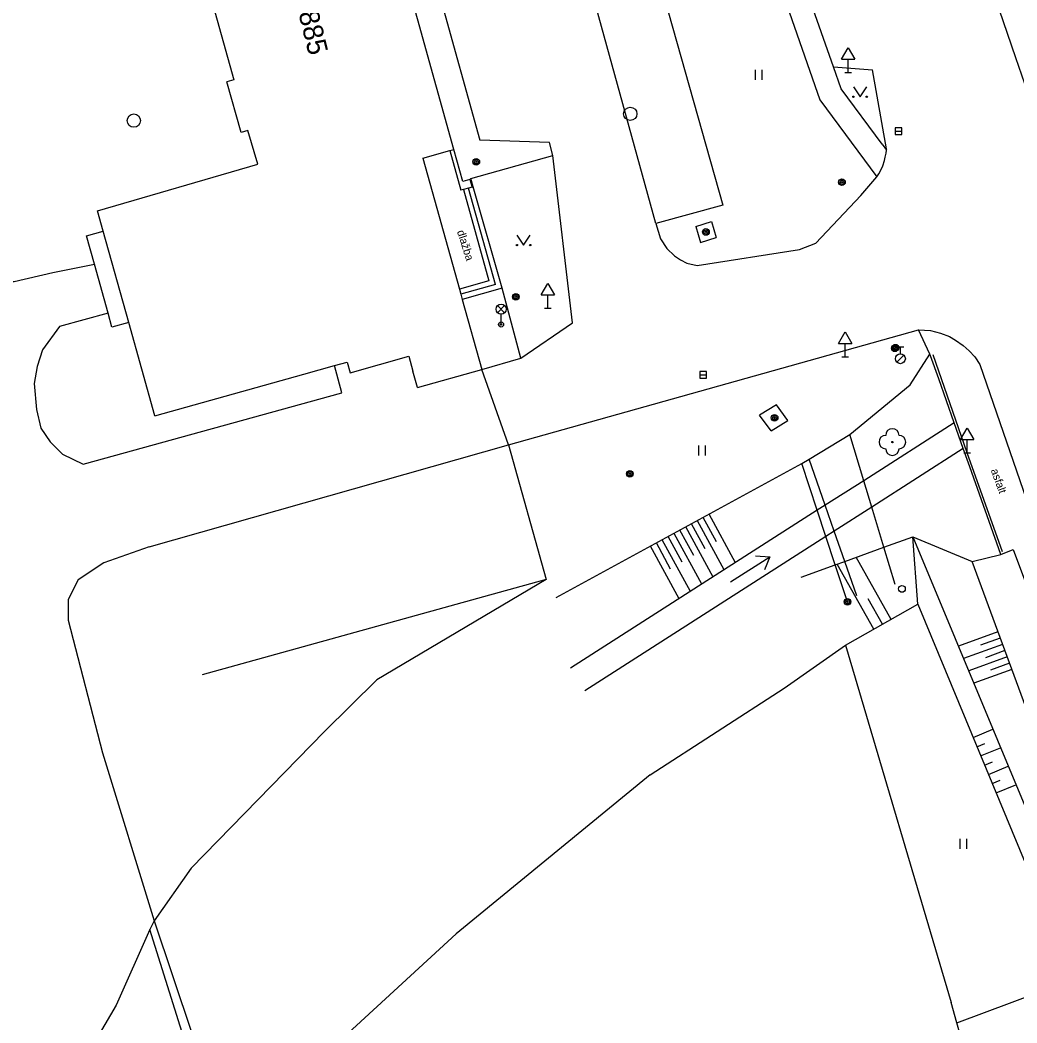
# Model space of a CAD drawing. Extents: x -493753 to -49290, y -1127285 to -112654.
# Drawn here: x -493575.9 to -493501.2, y -1126911.6 to -1126836.4 of the extents above; entities that cross this region are included whole.
import ezdxf

# ---------------------------------------------------------------- set-up
doc = ezdxf.new("R2010")
doc.units = 0
for name, color, linetype in [('Vrstva 10', 7, 'Continuous'), ('Vrstva 11', 7, 'Continuous'), ('Vrstva 14', 7, 'Continuous'), ('Vrstva 15', 7, 'Continuous'), ('Vrstva 22', 7, 'Continuous'), ('Vrstva 25', 7, 'Continuous'), ('Vrstva 27', 7, 'Continuous'), ('Vrstva 28', 7, 'Continuous'), ('Vrstva 31', 7, 'Continuous'), ('Vrstva 33', 7, 'Continuous'), ('Vrstva 34', 7, 'Continuous'), ('Vrstva 36', 7, 'Continuous'), ('Vrstva 40', 7, 'Continuous'), ('Vrstva 43', 7, 'Continuous'), ('Vrstva 45', 7, 'Continuous'), ('Vrstva 5', 7, 'Continuous'), ('Vrstva 7', 7, 'Continuous'), ('Vrstva 8', 7, 'Continuous'), ('Vrstva 9', 7, 'Continuous')]:
    doc.layers.add(name, color=color, linetype=linetype)

msp = doc.modelspace()

# ---------------------------------------------------------------- linework, layer by layer
at = {"layer": 'Vrstva 10'}
for p, q in [((-493528.24, -1126851.63), (-493539.71, -1126810.16)), ((-493514.93, -1126839.88), (-493524.9, -1126811.16)), ((-493501.25, -1126839.2), (-493505.92, -1126825.55)), ((-493521.54, -1126826.28), (-493515.96, -1126842.36)), ((-493529.26, -1126828.87), (-493523.22, -1126850.26)), ((-493545.44, -1126831.03), (-493541.45, -1126845.38)), ((-493498.1, -1126848.39), (-493501.25, -1126839.2)), ((-493514.93, -1126839.88), (-493511.99, -1126840.11)), ((-493514.36, -1126841.53), (-493514.93, -1126839.88)), ((-493510.94, -1126846.04), (-493511.99, -1126840.11)), ((-493511.28, -1126845.68), (-493514.36, -1126841.53)), ((-493515.96, -1126842.36), (-493511.67, -1126848.14)), ((-493536.21, -1126845.57), (-493541.45, -1126845.38)), ((-493535.96, -1126846.53), (-493536.21, -1126845.57)), ((-493511.28, -1126845.68), (-493510.95, -1126846.13)), ((-493511.04, -1126846.65), (-493510.98, -1126846.37)), ((-493510.98, -1126846.37), (-493510.95, -1126846.13)), ((-493510.95, -1126846.13), (-493510.94, -1126846.04)), ((-493542.11, -1126848.27), (-493535.96, -1126846.53)), ((-493534.5, -1126859.09), (-493535.96, -1126846.53)), ((-493511.23, -1126847.32), (-493511.09, -1126846.9)), ((-493511.09, -1126846.9), (-493511.04, -1126846.65)), ((-493511.67, -1126848.14), (-493511.52, -1126847.9)), ((-493511.52, -1126847.9), (-493511.36, -1126847.59)), ((-493511.36, -1126847.59), (-493511.23, -1126847.32)), ((-493512.87, -1126849.53), (-493511.67, -1126848.14)), ((-493523.22, -1126850.26), (-493528.24, -1126851.63)), ((-493512.87, -1126849.53), (-493516.25, -1126853.12)), ((-493525.24, -1126851.85), (-493524.07, -1126851.49)), ((-493524.07, -1126851.49), (-493523.72, -1126852.69)), ((-493525.24, -1126851.85), (-493524.89, -1126853.05)), ((-493524.89, -1126853.05), (-493523.72, -1126852.69)), ((-493517.47, -1126853.58), (-493516.25, -1126853.12)), ((-493525.15, -1126854.79), (-493517.47, -1126853.58)), ((-493539.77, -1126856.49), (-493542.77, -1126857.33)), ((-493538.38, -1126861.74), (-493539.77, -1126856.49)), ((-493538.38, -1126861.74), (-493534.5, -1126859.09)), ((-493539.29, -1126868.24), (-493508.54, -1126859.6)), ((-493507.03, -1126863.29), (-493507.65, -1126861.55)), ((-493541.3, -1126862.59), (-493538.38, -1126861.74)), ((-493503.95, -1126862.21), (-493499.37, -1126875.53)), ((-493505.87, -1126866.57), (-493507.03, -1126863.29)), ((-493519.21, -1126865.22), (-493520.47, -1126866.01)), ((-493518.35, -1126866.4), (-493519.21, -1126865.22)), ((-493519.61, -1126867.19), (-493520.47, -1126866.01)), ((-493519.61, -1126867.19), (-493518.35, -1126866.4)), ((-493512.65, -1126870.92), (-493513.7, -1126867.45)), ((-493516.14, -1126873.14), (-493517.29, -1126869.64)), ((-493515.54, -1126872.76), (-493516.74, -1126869.31)), ((-493502.38, -1126876.46), (-493504.71, -1126869.88)), ((-493512.05, -1126872.91), (-493512.65, -1126870.92)), ((-493514.87, -1126874.71), (-493515.54, -1126872.76)), ((-493515.49, -1126875.11), (-493516.14, -1126873.14)), ((-493502.38, -1126876.46), (-493501.45, -1126876.07)), ((-493501.45, -1126876.07), (-493491.58, -1126902.72)), ((-493505.67, -1126911.57), (-493499.05, -1126909.11))]:
    msp.add_line(p, q, dxfattribs=at)
for points in [[(-493539.77, -1126856.49), (-493541.94, -1126848.88), (-493542.11, -1126848.27)], [(-493528.24, -1126851.63), (-493527.89, -1126852.79), (-493527.42, -1126853.51), (-493526.84, -1126854.07), (-493526.41, -1126854.37), (-493525.92, -1126854.6), (-493525.15, -1126854.79)], [(-493508.54, -1126859.6), (-493507.66, -1126859.66), (-493506.91, -1126859.87), (-493506.23, -1126860.11), (-493505.77, -1126860.37), (-493505.2, -1126860.77), (-493504.74, -1126861.19), (-493504.32, -1126861.62), (-493503.95, -1126862.21)], [(-493507.65, -1126861.55), (-493507.71, -1126861.42), (-493508.54, -1126859.6)], [(-493505.19, -1126868.51), (-493505.87, -1126866.57)], [(-493504.71, -1126869.88), (-493505.19, -1126868.51)], [(-493510.3, -1126878.7), (-493511.15, -1126875.9), (-493512.05, -1126872.91)], [(-493513.18, -1126879.56), (-493514.08, -1126876.97), (-493514.87, -1126874.71)], [(-493513.88, -1126880), (-493514.8, -1126877.22), (-493515.49, -1126875.11)]]:
    msp.add_lwpolyline(points, dxfattribs=at)
at = {"layer": 'Vrstva 11'}
for p, q in [((-493551.38, -1126862.03), (-493551.16, -1126862.82)), ((-493551.16, -1126862.82), (-493546.77, -1126861.59)), ((-493546.77, -1126861.59), (-493546.46, -1126862.7))]:
    msp.add_line(p, q, dxfattribs=at)
for points in [[(-493627.43, -1126845.59), (-493606.11, -1126840.38), (-493604.63, -1126840.33), (-493602.35, -1126840.33), (-493600.43, -1126840.61), (-493596.83, -1126841.47), (-493594.77, -1126842.52), (-493592.03, -1126844.03), (-493588.7, -1126846.5), (-493585.5, -1126849.97), (-493583.19, -1126852.79), (-493581.41, -1126854.98), (-493580.59, -1126855.62), (-493579.54, -1126855.9), (-493577.9, -1126855.99), (-493576.35, -1126855.99), (-493573.47, -1126855.3), (-493570.34, -1126854.68)], [(-493570.93, -1126852.56), (-493569.68, -1126852.21)], [(-493570.34, -1126854.68), (-493570.93, -1126852.56)], [(-493569.32, -1126858.36), (-493570.34, -1126854.68)], [(-493569.32, -1126858.36), (-493572.97, -1126859.37)], [(-493569.03, -1126859.4), (-493569.32, -1126858.36)], [(-493567.77, -1126859.05), (-493569.03, -1126859.4)], [(-493572.97, -1126859.37), (-493574.23, -1126861.1), (-493574.64, -1126862.36), (-493574.87, -1126863.63), (-493574.69, -1126865.59), (-493574.35, -1126866.97), (-493573.66, -1126868), (-493572.74, -1126868.92), (-493571.19, -1126869.67)], [(-493571.19, -1126869.67), (-493551.8, -1126864.32), (-493552.33, -1126862.29)], [(-493554.65, -1126862.94), (-493552.33, -1126862.29)], [(-493552.33, -1126862.29), (-493551.38, -1126862.03)], [(-493566.24, -1126875.87), (-493539.29, -1126868.24)], [(-493566.24, -1126875.87), (-493569.64, -1126877.07)], [(-493569.64, -1126877.07), (-493571.57, -1126878.35)], [(-493571.57, -1126878.35), (-493572.31, -1126879.83)], [(-493536.47, -1126878.32), (-493549.16, -1126885.85)], [(-493572.31, -1126879.83), (-493572.31, -1126881.39)], [(-493572.31, -1126881.39), (-493569.73, -1126891.32)], [(-493549.16, -1126885.85), (-493553.1, -1126889.72)], [(-493553.1, -1126889.72), (-493563.08, -1126899.99)], [(-493569.73, -1126891.32), (-493565.87, -1126903.92)], [(-493528.68, -1126892.98), (-493543.21, -1126904.9)], [(-493563.08, -1126899.99), (-493565.87, -1126903.92)], [(-493565.87, -1126903.92), (-493566.18, -1126904.59)], [(-493565.87, -1126903.92), (-493560.18, -1126920.84)], [(-493566.18, -1126904.59), (-493568.72, -1126910.26)], [(-493560.85, -1126921.62), (-493566.18, -1126904.59)], [(-493543.21, -1126904.9), (-493558.8, -1126919.22)], [(-493568.72, -1126910.26), (-493572.12, -1126916.06)]]:
    msp.add_lwpolyline(points, dxfattribs=at)
at = {"layer": 'Vrstva 14'}
for p, q in [((-493509.18, -1126863.74), (-493507.71, -1126861.42)), ((-493513.7, -1126867.45), (-493509.18, -1126863.74)), ((-493505.87, -1126866.57), (-493512.65, -1126870.92)), ((-493505.19, -1126868.51), (-493512.05, -1126872.91)), ((-493535.72, -1126879.68), (-493517.29, -1126869.64)), ((-493512.65, -1126870.92), (-493515.54, -1126872.76)), ((-493515.54, -1126872.76), (-493516.14, -1126873.14)), ((-493516.14, -1126873.14), (-493534.64, -1126884.99)), ((-493512.05, -1126872.91), (-493514.87, -1126874.71)), ((-493514.87, -1126874.71), (-493515.49, -1126875.11)), ((-493515.49, -1126875.11), (-493533.56, -1126886.67)), ((-493508.6, -1126880.19), (-493508.98, -1126875.12)), ((-493508.98, -1126875.12), (-493504.53, -1126876.97)), ((-493508.98, -1126875.12), (-493496.06, -1126906.2)), ((-493504.53, -1126876.97), (-493502.38, -1126876.46)), ((-493494.08, -1126905.43), (-493504.53, -1126876.97)), ((-493514.02, -1126883.26), (-493508.6, -1126880.19)), ((-493508.6, -1126880.19), (-493497.57, -1126906.79))]:
    msp.add_line(p, q, dxfattribs=at)
for points in [[(-493517.29, -1126869.64), (-493516.74, -1126869.31), (-493513.7, -1126867.45)], [(-493517.34, -1126878.15), (-493514.8, -1126877.22), (-493514.08, -1126876.97), (-493511.15, -1126875.9), (-493508.98, -1126875.12)]]:
    msp.add_lwpolyline(points, dxfattribs=at)
at = {"layer": 'Vrstva 15'}
for p, q in [((-493522.27, -1126877.07), (-493524.25, -1126873.44)), ((-493524.55, -1126876.02), (-493525.57, -1126874.16)), ((-493523.12, -1126877.61), (-493525.13, -1126873.92)), ((-493523.69, -1126875.51), (-493524.69, -1126873.68)), ((-493524.8, -1126878.69), (-493526.88, -1126874.87)), ((-493525.41, -1126876.53), (-493526.44, -1126874.63)), ((-493523.96, -1126878.15), (-493526, -1126874.39)), ((-493526.49, -1126879.77), (-493528.64, -1126875.83)), ((-493527.14, -1126877.55), (-493528.2, -1126875.59)), ((-493525.65, -1126879.23), (-493527.76, -1126875.35)), ((-493526.27, -1126877.04), (-493527.32, -1126875.11)), ((-493511.89, -1126882.06), (-493514.66, -1126877.18)), ((-493510.59, -1126881.32), (-493513.22, -1126876.66)), ((-493511.24, -1126881.69), (-493512.32, -1126879.78)), ((-493505.53, -1126883.31), (-493502.57, -1126882.23)), ((-493505.14, -1126884.24), (-493502.23, -1126883.17)), ((-493503.87, -1126883.24), (-493502.4, -1126882.7)), ((-493504.76, -1126885.16), (-493501.89, -1126884.11)), ((-493503.5, -1126884.17), (-493502.06, -1126883.64)), ((-493503.14, -1126885.1), (-493501.71, -1126884.58)), ((-493504.37, -1126886.09), (-493501.54, -1126885.05)), ((-493504.46, -1126890.18), (-493502.98, -1126889.56)), ((-493504.17, -1126890.87), (-493503.58, -1126890.62)), ((-493503.89, -1126891.56), (-493502.4, -1126890.95)), ((-493503.6, -1126892.26), (-493503, -1126892.01)), ((-493503.31, -1126892.95), (-493501.82, -1126892.33)), ((-493503.02, -1126893.64), (-493502.43, -1126893.39)), ((-493502.74, -1126894.33), (-493501.25, -1126893.72))]:
    msp.add_line(p, q, dxfattribs=at)
at = {"layer": 'Vrstva 22'}
msp.add_circle((-493510.51, -1126868.02), 0.05, dxfattribs=at)
for centre, start, end in [((-493511.01, -1126868.02), 90, 270), ((-493510.51, -1126867.52), 0, 180), ((-493510.01, -1126868.02), 270, 90), ((-493510.51, -1126868.52), 180, 0)]:
    msp.add_arc(centre, 0.5, start, end, dxfattribs=at)
at = {"layer": 'Vrstva 25'}
for centre, radius in [((-493541.71, -1126847.01), 0.25), ((-493541.71, -1126847.01), 0.158), ((-493541.71, -1126847.01), 0.05), ((-493514.29, -1126848.54), 0.25), ((-493514.29, -1126848.54), 0.158), ((-493514.29, -1126848.54), 0.05), ((-493524.49, -1126852.27), 0.25), ((-493524.49, -1126852.27), 0.158), ((-493524.49, -1126852.27), 0.05), ((-493538.74, -1126857.13), 0.25), ((-493538.74, -1126857.13), 0.158), ((-493538.74, -1126857.13), 0.05), ((-493510.33, -1126860.99), 0.25), ((-493510.27, -1126860.95), 0.25), ((-493510.27, -1126860.95), 0.158), ((-493510.33, -1126860.99), 0.158), ((-493510.33, -1126860.99), 0.05), ((-493510.27, -1126860.95), 0.05), ((-493519.34, -1126866.21), 0.25), ((-493519.34, -1126866.21), 0.158), ((-493519.34, -1126866.21), 0.05), ((-493530.19, -1126870.41), 0.25), ((-493530.19, -1126870.41), 0.158), ((-493530.19, -1126870.41), 0.05), ((-493513.88, -1126880), 0.25), ((-493513.88, -1126880), 0.158), ((-493513.88, -1126880), 0.05)]:
    msp.add_circle(centre, radius, dxfattribs=at)
at = {"layer": 'Vrstva 27'}
for p, q in [((-493510.31, -1126844.71), (-493509.81, -1126844.71)), ((-493524.94, -1126862.97), (-493524.44, -1126862.97))]:
    msp.add_line(p, q, dxfattribs=at)
for points in [[(-493510.31, -1126844.96), (-493509.81, -1126844.96), (-493509.81, -1126844.46), (-493510.31, -1126844.46)], [(-493524.94, -1126863.22), (-493524.44, -1126863.22), (-493524.44, -1126862.72), (-493524.94, -1126862.72)]]:
    msp.add_lwpolyline(points, close=True, dxfattribs=at)
for centre in [(-493567.39, -1126843.92), (-493530.16, -1126843.41)]:
    msp.add_circle(centre, 0.5, dxfattribs=at)
at = {"layer": 'Vrstva 28'}
for p, q in [((-493510.175, -1126862.035), (-493509.645, -1126861.505)), ((-493510.16, -1126860.87), (-493509.66, -1126860.87)), ((-493509.91, -1126861.395), (-493509.91, -1126860.87))]:
    msp.add_line(p, q, dxfattribs=at)
msp.add_circle((-493509.91, -1126861.77), 0.375, dxfattribs=at)
at = {"layer": 'Vrstva 31'}
msp.add_circle((-493509.79, -1126879.04), 0.25, dxfattribs=at)
at = {"layer": 'Vrstva 33'}
for p, q in [((-493540.115, -1126857.795), (-493539.585, -1126858.325)), ((-493540.115, -1126858.325), (-493539.585, -1126857.795)), ((-493539.85, -1126859.21), (-493539.85, -1126858.435))]:
    msp.add_line(p, q, dxfattribs=at)
for centre, radius in [((-493539.85, -1126858.06), 0.375), ((-493539.85, -1126859.21), 0.19), ((-493539.85, -1126859.21), 0.05)]:
    msp.add_circle(centre, radius, dxfattribs=at)
at = {"layer": 'Vrstva 34'}
for p, q in [((-493514.32, -1126839.31), (-493513.82, -1126838.46)), ((-493513.82, -1126838.46), (-493513.32, -1126839.31)), ((-493514.32, -1126839.31), (-493513.32, -1126839.31)), ((-493513.82, -1126840.31), (-493513.82, -1126839.31)), ((-493514.07, -1126840.31), (-493513.57, -1126840.31)), ((-493536.85, -1126856.99), (-493536.35, -1126856.14)), ((-493536.35, -1126856.14), (-493535.85, -1126856.99)), ((-493536.85, -1126856.99), (-493535.85, -1126856.99)), ((-493536.35, -1126857.99), (-493536.35, -1126856.99)), ((-493536.6, -1126857.99), (-493536.1, -1126857.99)), ((-493514.54, -1126860.62), (-493514.04, -1126859.77)), ((-493514.04, -1126859.77), (-493513.54, -1126860.62)), ((-493514.54, -1126860.62), (-493513.54, -1126860.62)), ((-493514.04, -1126861.62), (-493514.04, -1126860.62)), ((-493514.29, -1126861.62), (-493513.79, -1126861.62)), ((-493505.4, -1126867.83), (-493504.9, -1126866.98)), ((-493504.9, -1126866.98), (-493504.4, -1126867.83)), ((-493505.4, -1126867.83), (-493504.4, -1126867.83)), ((-493504.9, -1126868.83), (-493504.9, -1126867.83)), ((-493505.15, -1126868.83), (-493504.65, -1126868.83))]:
    msp.add_line(p, q, dxfattribs=at)
at = {"layer": 'Vrstva 36'}
for p, q in [((-493520.77, -1126840.85), (-493520.77, -1126840.1)), ((-493520.27, -1126840.85), (-493520.27, -1126840.1)), ((-493513.43, -1126841.38), (-493512.93, -1126842.13)), ((-493512.93, -1126842.13), (-493512.43, -1126841.38)), ((-493538.66, -1126852.5), (-493538.16, -1126853.25)), ((-493538.16, -1126853.25), (-493537.66, -1126852.5)), ((-493525.03, -1126869.02), (-493525.03, -1126868.27)), ((-493524.53, -1126869.02), (-493524.53, -1126868.27)), ((-493505.42, -1126898.52), (-493505.42, -1126897.77)), ((-493504.92, -1126898.52), (-493504.92, -1126897.77))]:
    msp.add_line(p, q, dxfattribs=at)
for centre in [(-493513.429, -1126842.131), (-493512.429, -1126842.131), (-493538.66, -1126853.25), (-493537.66, -1126853.25)]:
    msp.add_circle(centre, 0.05, dxfattribs=at)
at = {"layer": 'Vrstva 45'}
for p, q in [((-493520.777, -1126876.565), (-493519.71, -1126876.62)), ((-493522.658, -1126878.507), (-493519.71, -1126876.62)), ((-493519.71, -1126876.62), (-493520.107, -1126877.612))]:
    msp.add_line(p, q, dxfattribs=at)
at = {"layer": 'Vrstva 5'}
for p, q in [((-493566.34, -1126817.79), (-493559.89, -1126840.87)), ((-493559.89, -1126840.87), (-493560.42, -1126841.02)), ((-493559.35, -1126844.81), (-493560.42, -1126841.02)), ((-493558.83, -1126844.66), (-493559.35, -1126844.81)), ((-493558.1, -1126847.19), (-493558.83, -1126844.66)), ((-493570.11, -1126850.68), (-493558.1, -1126847.19)), ((-493565.81, -1126866.06), (-493554.65, -1126862.94)), ((-493546.12, -1126863.93), (-493546.46, -1126862.7)), ((-493546.12, -1126863.93), (-493541.3, -1126862.59))]:
    msp.add_line(p, q, dxfattribs=at)
for points in [[(-493543.39, -1126846.08), (-493547.43, -1126831.59), (-493547.56, -1126831.13), (-493548.2, -1126828.83), (-493548.35, -1126828.29), (-493552.4, -1126813.78)], [(-493545.73, -1126846.73), (-493543.69, -1126846.16), (-493543.39, -1126846.08)], [(-493545.73, -1126846.73), (-493542.98, -1126856.56), (-493542.88, -1126856.94), (-493542.77, -1126857.33), (-493541.3, -1126862.59)], [(-493569.68, -1126852.21), (-493570.11, -1126850.68)], [(-493567.77, -1126859.05), (-493569.68, -1126852.21)], [(-493565.81, -1126866.06), (-493567.77, -1126859.05)]]:
    msp.add_lwpolyline(points, dxfattribs=at)
at = {"layer": 'Vrstva 7'}
for p, q in [((-493543.69, -1126846.16), (-493542.86, -1126849.14)), ((-493542.73, -1126848.48), (-493543.39, -1126846.08)), ((-493542.19, -1126848.33), (-493542.73, -1126848.48)), ((-493542.19, -1126848.33), (-493542.03, -1126848.91)), ((-493542.67, -1126849.09), (-493540.76, -1126855.93)), ((-493540.26, -1126856.21), (-493542.29, -1126848.98)), ((-493542.03, -1126848.91), (-493541.94, -1126848.88)), ((-493540.76, -1126855.93), (-493542.98, -1126856.56)), ((-493540.26, -1126856.21), (-493542.88, -1126856.94)), ((-493539.29, -1126868.24), (-493536.47, -1126878.32)), ((-493536.47, -1126878.32), (-493541.18, -1126879.62)), ((-493541.18, -1126879.62), (-493562.26, -1126885.49)), ((-493518.63, -1126886.48), (-493514.02, -1126883.26)), ((-493514.02, -1126883.26), (-493506.11, -1126910.05)), ((-493528.68, -1126892.98), (-493518.63, -1126886.48))]:
    msp.add_line(p, q, dxfattribs=at)
for points in [[(-493542.67, -1126849.09), (-493542.86, -1126849.14)], [(-493542.29, -1126848.98), (-493542.67, -1126849.09)], [(-493542.03, -1126848.91), (-493542.29, -1126848.98)]]:
    msp.add_lwpolyline(points, dxfattribs=at)
at = {"layer": 'Vrstva 8'}
msp.add_line((-493539.29, -1126868.24), (-493541.3, -1126862.59), dxfattribs=at)
msp.add_lwpolyline([(-493504.54, -1126915.49), (-493505.67, -1126911.57), (-493506.11, -1126910.05)], dxfattribs=at)
at = {"layer": 'Vrstva 9'}
for p, q in [((-493504.9, -1126868.83), (-493507.46, -1126861.48)), ((-493502.26, -1126876.25), (-493504.9, -1126868.83))]:
    msp.add_line(p, q, dxfattribs=at)

# ---------------------------------------------------------------- texts
at = {"layer": 'Vrstva 40'}
for s, rotation, p in [('dlažba', 287.84209, (-493543.168, -1126852.232)), ('asfalt', 289.782, (-493503.14, -1126870.137))]:
    msp.add_text(s, height=0.6, rotation=rotation, dxfattribs=at).set_placement(p)
at = {"layer": 'Vrstva 43'}
msp.add_text('1885', height=1.5, rotation=283.89191, dxfattribs=at).set_placement((-493555.321, -1126834.775))

doc.saveas('drawing.dxf')
